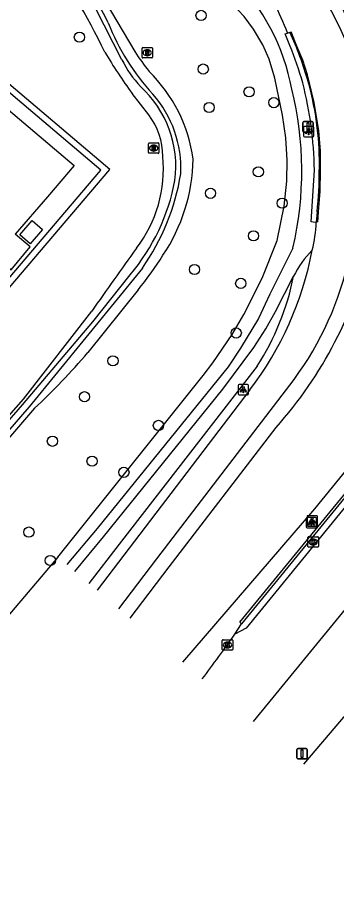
# Model space of a CAD drawing. Extents: x 156414 to 157775, y 382335 to 383765.
# Drawn here: x 157146.4 to 157177, y 382611 to 382695.1 of the extents above; entities that cross this region are included whole.
import ezdxf

# ---------------------------------------------------------------- set-up
doc = ezdxf.new("R2010")
doc.units = 0
for name, color, linetype in [('IMGEO_Berm_groen', 7, 'Continuous'), ('IMGEO_Berm_open', 7, 'Continuous'), ('IMGEO_Boom', 7, 'Continuous'), ('IMGEO_Fietspad_gesloten', 7, 'Continuous'), ('IMGEO_Greppel_droge_sloot', 7, 'Continuous'), ('IMGEO_Groenvoorziening', 7, 'Continuous'), ('IMGEO_Haag', 7, 'Continuous'), ('IMGEO_Kolk', 7, 'Continuous'), ('IMGEO_Lichtpunt', 7, 'Continuous'), ('IMGEO_Lijnafwatering', 7, 'Continuous'), ('IMGEO_Muur', 7, 'Continuous'), ('IMGEO_Pand', 7, 'Continuous'), ('IMGEO_Rijbaan_regionaal_gesloten', 7, 'Continuous'), ('IMGEO_Rioolput', 7, 'Continuous'), ('IMGEO_Verkeersbordpaal', 7, 'Continuous'), ('IMGEO_Voetpad_halfverhard', 7, 'Continuous')]:
    doc.layers.add(name, color=color, linetype=linetype)

msp = doc.modelspace()

# ---------------------------------------------------------------- linework, layer by layer
at = {"layer": 'IMGEO_Berm_groen'}
for points in [[(157106.113, 382769.105), (157114.064, 382763.159), (157127.546, 382752.573), (157144.674, 382739.411), (157156.129, 382731.029), (157165.526, 382723.895), (157174.919, 382717.618), (157179.985, 382713.417), (157186.602, 382702.845), (157190.209, 382693.224), (157190.471, 382690.402), (157190.517, 382689.902), (157190.931, 382685.451), (157190.977, 382684.951), (157191.325, 382681.198), (157190.295, 382670.03), (157187.976, 382664.533), (157185.551, 382661.148), (157174.841, 382648.006), (157162.204, 382633.323)], [(157169.375, 382661.699), (157156.127, 382644.626), (157153.241, 382640.877)], [(157157.21, 382637.533), (157160.92, 382642.457), (157171.169, 382655.824)]]:
    msp.add_lwpolyline(points, dxfattribs=at)
for centre, radius, start, end in [((157132.15, 382677.278), 49.128, 17.58363, 37.16024), ((157142.17, 382681.871), 38.979, 318.06935, 347.39559), ((157148.533, 382675.11), 24.784, 327.24091, 348.83778)]:
    msp.add_arc(centre, radius, start, end, dxfattribs=at)
at = {"layer": 'IMGEO_Berm_open'}
msp.add_lwpolyline([(157167.229, 382636), (157167.876, 382636.993)], dxfattribs=at)
at = {"layer": 'IMGEO_Boom'}
for centre in [(157163.987, 382695.315), (157152.335, 382693.232), (157164.2, 382690.175), (157168.591, 382687.993), (157170.962, 382686.955), (157164.762, 382686.49), (157169.478, 382680.323), (157164.887, 382678.264), (157171.761, 382677.322), (157169.017, 382674.186), (157163.364, 382670.955), (157167.792, 382669.632), (157167.358, 382664.874), (157155.548, 382662.205), (157152.823, 382658.767), (157159.904, 382656.016), (157149.748, 382654.498), (157153.543, 382652.585), (157156.596, 382651.519), (157147.494, 382645.79), (157149.544, 382643.065)]:
    msp.add_circle(centre, 0.489, dxfattribs=at)
at = {"layer": 'IMGEO_Fietspad_gesloten'}
for points in [[(157178.59, 382691.216), (157177.296, 382694.161), (157175.005, 382698.637), (157172.473, 382702.727), (157170.065, 382705.661), (157167.437, 382708.486), (157165.272, 382710.671), (157159.453, 382715.857), (157109.445, 382762.045), (157105.947, 382765.328), (157098.702, 382772.669), (157096.753, 382774.573), (157095.601, 382775.89), (157088.763, 382783.053), (157078.36, 382792.607)], [(157156.125, 382638.447), (157159.765, 382643.217), (157172.896, 382660.416)], [(157168.653, 382659.422), (157157.625, 382644.912), (157154.034, 382640.209), (157154.034, 382640.209)]]:
    msp.add_lwpolyline(points, dxfattribs=at)
for centre, radius, start, end in [((157135.947, 382679.451), 38.997, 21.32183, 30.5787), ((157161.297, 382676.137), 13.75, 346.00789, 357.23803), ((157143.361, 382678.762), 31.839, 322.59624, 349.22969), ((157147.917, 382678.781), 31.003, 323.67553, 347.76926)]:
    msp.add_arc(centre, radius, start, end, dxfattribs=at)
at = {"layer": 'IMGEO_Greppel_droge_sloot'}
for points in [[(157156.393, 382691.071), (157153.881, 382696.011)], [(157158.363, 382671.096), (157147.522, 382657.801), (157147.284, 382657.525), (157104.993, 382608.584)], [(157104.357, 382609.021), (157146.888, 382657.977), (157153.613, 382665.935), (157157.196, 382670.456)]]:
    msp.add_lwpolyline(points, dxfattribs=at)
for centre, radius, start, end in [((157119.641, 382677.509), 39.359, 25.76343, 41.20808), ((157175.472, 382702.579), 21.883, 201.33527, 222.63344), ((157166.356, 382696.117), 11.168, 206.86213, 222.98403), ((157151.145, 382680.811), 10.428, 352.80646, 47.5305), ((157151.312, 382680.648), 10.747, 357.28957, 41.41177), ((157142.087, 382683.171), 19.747, 319.91736, 349.30105), ((157140.293, 382683.729), 22.048, 325.04227, 350.63148)]:
    msp.add_arc(centre, radius, start, end, dxfattribs=at)
at = {"layer": 'IMGEO_Groenvoorziening'}
for points in [[(157150.26, 382643.389), (157164.203, 382660.811), (157165.123, 382662.025), (157166.958, 382664.734), (157168.098, 382666.662), (157169.832, 382670.118), (157171.274, 382673.753), (157171.957, 382677.035), (157172.195, 382679.433), (157172.23, 382681.434), (157172.103, 382683.586), (157171.801, 382685.742), (157171.061, 382689.292), (157170.511, 382691.108), (157169.907, 382692.484), (157169.023, 382693.997), (157168.117, 382695.205), (157166.909, 382696.477), (157165.226, 382697.822), (157163.816, 382698.662), (157152.041, 382702.128), (157151.355, 382702.489)], [(157151.355, 382702.489), (157157.633, 382691.842)], [(157158.972, 382685.774), (157157.385, 382687.836)], [(157157.964, 382669.026), (157153.139, 382663.001)], [(157103.531, 382609.159), (157146.978, 382658.541), (157153.513, 382666.961)], [(157148.023, 382657.655), (157139.342, 382647.567), (157122.211, 382626.599)], [(157150.26, 382643.389), (157134.783, 382625.128), (157134.779, 382625.123)]]:
    msp.add_lwpolyline(points, dxfattribs=at)
for centre, radius, start, end in [((157081.617, 382655.736), 81.562, 26.23615, 34.40801), ((157195.629, 382715.886), 47.428, 210.53167, 216.25821), ((157179.447, 382706.254), 26.145, 213.45142, 218.57086), ((157148.743, 382679.539), 14.622, 7.83573, 45.4195), ((157154.065, 382681.894), 6.255, 359.211, 38.33367), ((157148.012, 382680.566), 12.371, 322.27176, 5.7619), ((157146.124, 382681.842), 17.107, 326.20282, 358.96301), ((157688.149, 382292.071), 652.977, 144.312251, 144.961603), ((157130.776, 382691.107), 35.025, 320.91825, 327.57397), ((157106.434, 382702.576), 61.217, 312.79452, 319.7243)]:
    msp.add_arc(centre, radius, start, end, dxfattribs=at)
at = {"layer": 'IMGEO_Haag'}
for points in [[(157083.499, 382631.489), (157100.998, 382616.771), (157155.234, 382680.544), (157057.039, 382763.88), (157024.771, 382733.376), (156998.927, 382703.165), (157017.374, 382687.547)], [(157083.884, 382631.949), (157100.928, 382617.614), (157154.388, 382680.475), (157057.061, 382763.075), (157025.206, 382732.962), (157021.009, 382728.308), (156999.775, 382703.233), (157017.757, 382688.01)]]:
    msp.add_lwpolyline(points, dxfattribs=at)
at = {"layer": 'IMGEO_Kolk'}
for p, q in [((157174.225, 382644.417), (157174.225, 382645.269)), ((157174.3, 382645.343), (157175.152, 382645.343)), ((157174.713, 382645.123), (157174.738, 382645.123)), ((157175.226, 382645.269), (157175.226, 382644.417)), ((157175.152, 382644.343), (157174.3, 382644.343)), ((157174.736, 382644.563), (157174.711, 382644.563)), ((157166.022, 382634.547), (157166.022, 382635.399)), ((157166.097, 382635.473), (157166.949, 382635.473)), ((157166.51, 382635.253), (157166.535, 382635.253)), ((157167.023, 382635.399), (157167.023, 382634.547)), ((157166.949, 382634.473), (157166.097, 382634.473)), ((157166.533, 382634.693), (157166.508, 382634.693))]:
    msp.add_line(p, q, dxfattribs=at)
for points in [[(157174.225, 382644.417), (157174.225, 382645.269)], [(157174.3, 382645.343), (157175.152, 382645.343)], [(157174.546, 382645.043), (157174.669, 382645.043), (157174.669, 382644.892), (157174.799, 382645.043), (157174.963, 382645.043), (157174.817, 382644.892), (157174.97, 382644.643), (157174.818, 382644.643), (157174.733, 382644.807), (157174.669, 382644.74), (157174.669, 382644.643), (157174.546, 382644.643), (157174.546, 382645.043)], [(157175.226, 382645.269), (157175.226, 382644.417)], [(157175.152, 382644.343), (157174.3, 382644.343)], [(157166.022, 382634.547), (157166.022, 382635.399)], [(157166.097, 382635.473), (157166.949, 382635.473)], [(157166.343, 382635.173), (157166.466, 382635.173), (157166.466, 382635.022), (157166.596, 382635.173), (157166.76, 382635.173), (157166.614, 382635.022), (157166.767, 382634.773), (157166.615, 382634.773), (157166.53, 382634.937), (157166.466, 382634.87), (157166.466, 382634.773), (157166.343, 382634.773), (157166.343, 382635.173)], [(157167.023, 382635.399), (157167.023, 382634.547)], [(157166.949, 382634.473), (157166.097, 382634.473)]]:
    msp.add_lwpolyline(points, dxfattribs=at)
for centre, start, end in [((157174.302, 382645.267), 91.55205, 178.44795), ((157174.302, 382645.267), 91.55205, 178.44795), ((157175.15, 382645.267), 1.55205, 88.44795), ((157175.15, 382645.267), 1.55205, 88.44795), ((157174.302, 382644.419), 181.55205, 268.44795), ((157174.302, 382644.419), 181.55205, 268.44795), ((157175.15, 382644.419), 271.55205, 358.44795), ((157175.15, 382644.419), 271.55205, 358.44795), ((157166.099, 382635.397), 91.55205, 178.44795), ((157166.099, 382635.397), 91.55205, 178.44795), ((157166.947, 382635.397), 1.55205, 88.44795), ((157166.947, 382635.397), 1.55205, 88.44795), ((157166.099, 382634.549), 181.55205, 268.44795), ((157166.099, 382634.549), 181.55205, 268.44795), ((157166.947, 382634.549), 271.55205, 358.44795), ((157166.947, 382634.549), 271.55205, 358.44795)]:
    msp.add_arc(centre, 0.0765, start, end, dxfattribs=at)
for centre, major_axis, ratio, start_param, end_param in [((157174.712, 382644.843), (-0.387, 0.002), 0.722429, 4.712389, 7.853982), ((157174.737, 382644.843), (-0.39, 0.002), 0.717154, 1.570796, 4.712389), ((157166.509, 382634.973), (-0.387, 0.002), 0.722429, 4.712389, 7.853982), ((157166.534, 382634.973), (-0.39, 0.002), 0.717154, 1.570796, 4.712389)]:
    msp.add_ellipse(centre, major_axis=major_axis, ratio=ratio, start_param=start_param, end_param=end_param, dxfattribs=at)
at = {"layer": 'IMGEO_Lichtpunt'}
for p, q in [((157173.803, 382684.583), (157173.803, 382683.776)), ((157173.803, 382684.583), (157173.803, 382683.776)), ((157174.705, 382684.678), (157173.897, 382684.678)), ((157174.705, 382684.678), (157173.897, 382684.678)), ((157174.799, 382683.776), (157174.799, 382684.583)), ((157174.799, 382683.776), (157174.799, 382684.583)), ((157173.897, 382683.682), (157174.705, 382683.682)), ((157173.897, 382683.682), (157174.705, 382683.682)), ((157167.534, 382659.843), (157167.534, 382659.036)), ((157167.534, 382659.843), (157167.534, 382659.036)), ((157168.436, 382659.938), (157167.628, 382659.938)), ((157168.436, 382659.938), (157167.628, 382659.938)), ((157168.53, 382659.036), (157168.53, 382659.843)), ((157168.53, 382659.036), (157168.53, 382659.843)), ((157167.628, 382658.942), (157168.436, 382658.942)), ((157167.628, 382658.942), (157168.436, 382658.942)), ((157174.048, 382647.09), (157174.048, 382646.283)), ((157174.048, 382647.09), (157174.048, 382646.283)), ((157174.139, 382647.266), (157174.139, 382646.459)), ((157174.139, 382647.266), (157174.139, 382646.459)), ((157174.95, 382647.185), (157174.142, 382647.185)), ((157174.95, 382647.185), (157174.142, 382647.185)), ((157175.041, 382647.361), (157174.233, 382647.361)), ((157175.041, 382647.361), (157174.233, 382647.361)), ((157175.044, 382646.283), (157175.044, 382647.09)), ((157175.044, 382646.283), (157175.044, 382647.09)), ((157175.135, 382646.459), (157175.135, 382647.266)), ((157175.135, 382646.459), (157175.135, 382647.266)), ((157174.142, 382646.189), (157174.95, 382646.189)), ((157174.142, 382646.189), (157174.95, 382646.189)), ((157174.233, 382646.365), (157175.041, 382646.365)), ((157174.233, 382646.365), (157175.041, 382646.365))]:
    msp.add_line(p, q, dxfattribs=at)
for points in [[(157174.177, 382684.247), (157174.216, 382684.219), (157174.028, 382683.957), (157173.99, 382683.984), (157174.177, 382684.247)], [(157174.279, 382684.199), (157174.326, 382684.199), (157174.326, 382683.877), (157174.279, 382683.877), (157174.279, 382684.199)], [(157174.389, 382684.219), (157174.427, 382684.246), (157174.614, 382683.984), (157174.575, 382683.956), (157174.389, 382684.219)], [(157167.908, 382659.507), (157167.947, 382659.479), (157167.759, 382659.217), (157167.721, 382659.244), (157167.908, 382659.507)], [(157168.01, 382659.459), (157168.057, 382659.459), (157168.057, 382659.137), (157168.01, 382659.137), (157168.01, 382659.459)], [(157168.12, 382659.479), (157168.158, 382659.506), (157168.345, 382659.244), (157168.306, 382659.216), (157168.12, 382659.479)], [(157174.422, 382646.754), (157174.461, 382646.726), (157174.273, 382646.464), (157174.235, 382646.491), (157174.422, 382646.754)], [(157174.513, 382646.93), (157174.552, 382646.902), (157174.364, 382646.64), (157174.326, 382646.667), (157174.513, 382646.93)], [(157174.524, 382646.706), (157174.571, 382646.706), (157174.571, 382646.384), (157174.524, 382646.384), (157174.524, 382646.706)], [(157174.615, 382646.882), (157174.662, 382646.882), (157174.662, 382646.56), (157174.615, 382646.56), (157174.615, 382646.882)], [(157174.634, 382646.726), (157174.672, 382646.753), (157174.859, 382646.491), (157174.82, 382646.463), (157174.634, 382646.726)], [(157174.725, 382646.902), (157174.763, 382646.929), (157174.95, 382646.667), (157174.911, 382646.639), (157174.725, 382646.902)]]:
    msp.add_lwpolyline(points, dxfattribs=at)
for centre in [(157174.302, 382684.381), (157168.033, 382659.641), (157174.547, 382646.888), (157174.638, 382647.064)]:
    msp.add_circle(centre, 0.0994, dxfattribs=at)
for centre, start, end in [((157173.897, 382684.583), 90, 180), ((157173.897, 382684.583), 90, 180), ((157174.705, 382684.583), 0, 90), ((157174.705, 382684.583), 0, 90), ((157173.897, 382683.776), 180, 270), ((157173.897, 382683.776), 180, 270), ((157174.705, 382683.776), 270, 0), ((157174.705, 382683.776), 270, 360), ((157167.628, 382659.843), 90, 180), ((157167.628, 382659.843), 90, 180), ((157168.436, 382659.843), 0, 90), ((157168.436, 382659.843), 0, 90), ((157167.628, 382659.036), 180, 270), ((157167.628, 382659.036), 180, 270), ((157168.436, 382659.036), 270, 0), ((157168.436, 382659.036), 270, 360), ((157174.142, 382647.09), 90, 180), ((157174.142, 382647.09), 90, 180), ((157174.233, 382647.266), 90, 180), ((157174.233, 382647.266), 90, 180), ((157174.95, 382647.09), 0, 90), ((157174.95, 382647.09), 0, 90), ((157175.041, 382647.266), 0, 90), ((157175.041, 382647.266), 0, 90), ((157174.142, 382646.283), 180, 270), ((157174.142, 382646.283), 180, 270), ((157174.233, 382646.459), 180, 270), ((157174.233, 382646.459), 180, 270), ((157174.95, 382646.283), 270, 0), ((157174.95, 382646.283), 270, 360), ((157175.041, 382646.459), 270, 0), ((157175.041, 382646.459), 270, 360)]:
    msp.add_arc(centre, 0.0946, start, end, dxfattribs=at)
at = {"layer": 'IMGEO_Lijnafwatering'}
msp.add_lwpolyline([(157175.167, 382675.496), (157175.236, 382676.474), (157175.404, 382678.458), (157175.436, 382680.449), (157175.416, 382682.349), (157175.259, 382684.242), (157174.811, 382686.955), (157174.186, 382689.633), (157173.735, 382691.019), (157173.167, 382692.362), (157172.61, 382693.747)], dxfattribs=at)
at = {"layer": 'IMGEO_Muur'}
for points in [[(157172.508, 382692.425), (157172.044, 382693.538), (157172.274, 382693.63)], [(157172.274, 382693.63), (157172.485, 382693.714)], [(157175.031, 382675.474), (157174.722, 382675.504), (157174.546, 382675.521), (157174.851, 382680.496)], [(157167.876, 382636.993), (157167.705, 382637.145), (157201.033, 382677.904), (157201.372, 382678.321), (157202.126, 382679.248)], [(157202.304, 382679.102), (157201.493, 382678.105), (157201.155, 382677.689), (157167.876, 382636.993)], [(157175.103, 382676.496), (157175.031, 382675.474)]]:
    msp.add_lwpolyline(points, dxfattribs=at)
for centre, radius, start, end in [((157145.156, 382680.844), 30.208, 15.62905, 25.21743), ((157143.572, 382680.555), 31.276, 15.38051, 22.3048), ((157138.878, 382679.913), 35.978, 0.92889, 14.38347), ((157146.371, 382681.19), 28.945, 6.64594, 15.61651), ((157147.589, 382681.16), 27.739, 358.64921, 6.99909), ((157142.01, 382680.298), 33.31, 353.44662, 0.35833)]:
    msp.add_arc(centre, radius, start, end, dxfattribs=at)
at = {"layer": 'IMGEO_Pand'}
for points in [[(157130.881, 382687.273), (157126.852, 382690.703), (157130.093, 382694.51), (157127.012, 382697.102), (157123.796, 382693.324), (157123.549, 382693.537), (157128.53, 382699.388), (157144.908, 382685.505), (157145.549, 382686.261), (157151.84, 382680.92), (157149.275, 382677.933), (157146.187, 382674.338)], [(157146.629, 382674.275), (157147.806, 382675.646), (157148.783, 382674.806), (157147.606, 382673.436), (157146.629, 382674.275)], [(157144.349, 382672.147), (157145.794, 382670.935), (157147.628, 382673.12), (157146.187, 382674.338)]]:
    msp.add_lwpolyline(points, dxfattribs=at)
at = {"layer": 'IMGEO_Rijbaan_regionaal_gesloten'}
for points in [[(157202.775, 382678.73), (157201.817, 382677.544), (157201.482, 382677.129), (157200.707, 382676.17), (157189.32, 382662.344), (157168.324, 382636.594), (157167.229, 382636)], [(157205.246, 382671.942), (157168.969, 382627.623)], [(157173.825, 382623.531), (157190.943, 382643.689), (157191.608, 382644.474), (157210.622, 382666.92)], [(157164.106, 382631.721), (157164.106, 382631.721)]]:
    msp.add_lwpolyline(points, dxfattribs=at)
msp.add_arc((157007.401, 382749.37), 195.953, 323.10191, 324.65091, dxfattribs=at)
at = {"layer": 'IMGEO_Rioolput'}
for p, q in [((157158.332, 382691.309), (157158.332, 382692.161)), ((157158.407, 382692.235), (157159.259, 382692.235)), ((157159.333, 382692.161), (157159.333, 382691.309)), ((157159.259, 382691.235), (157158.407, 382691.235)), ((157158.843, 382691.455), (157158.818, 382691.455)), ((157158.82, 382692.015), (157158.845, 382692.015)), ((157158.95, 382682.17), (157158.95, 382683.022)), ((157159.025, 382683.096), (157159.877, 382683.096)), ((157159.438, 382682.876), (157159.463, 382682.876)), ((157159.951, 382683.022), (157159.951, 382682.17)), ((157159.877, 382682.096), (157159.025, 382682.096)), ((157159.461, 382682.316), (157159.436, 382682.316))]:
    msp.add_line(p, q, dxfattribs=at)
for points in [[(157158.332, 382691.309), (157158.332, 382692.161)], [(157158.407, 382692.235), (157159.259, 382692.235)], [(157159.333, 382692.161), (157159.333, 382691.309)], [(157159.259, 382691.235), (157158.407, 382691.235)], [(157158.921, 382691.933), (157158.669, 382691.935), (157158.669, 382691.535)], [(157158.669, 382691.535), (157158.793, 382691.535), (157158.793, 382691.697), (157158.804, 382691.697)], [(157158.847, 382691.854), (157158.793, 382691.854), (157158.793, 382691.773)], [(157158.793, 382691.773), (157158.845, 382691.773)], [(157158.851, 382691.668), (157158.922, 382691.535), (157159.062, 382691.535), (157158.997, 382691.661)], [(157158.95, 382682.17), (157158.95, 382683.022)], [(157159.025, 382683.096), (157159.877, 382683.096)], [(157159.951, 382683.022), (157159.951, 382682.17)], [(157159.877, 382682.096), (157159.025, 382682.096)], [(157159.539, 382682.794), (157159.287, 382682.796), (157159.287, 382682.396)], [(157159.287, 382682.396), (157159.411, 382682.396), (157159.411, 382682.558), (157159.422, 382682.558)], [(157159.465, 382682.715), (157159.411, 382682.715), (157159.411, 382682.634)], [(157159.411, 382682.634), (157159.463, 382682.634)], [(157159.469, 382682.529), (157159.54, 382682.396), (157159.68, 382682.396), (157159.615, 382682.522)]]:
    msp.add_lwpolyline(points, dxfattribs=at)
for centre, radius, start, end in [((157158.409, 382692.159), 0.0765, 91.55205, 178.44795), ((157158.409, 382692.159), 0.0765, 91.55205, 178.44795), ((157159.257, 382692.159), 0.0765, 1.55205, 88.44795), ((157159.257, 382692.159), 0.0765, 1.55205, 88.44795), ((157158.409, 382691.311), 0.0765, 181.55205, 268.44795), ((157158.409, 382691.311), 0.0765, 181.55205, 268.44795), ((157158.803, 382691.644), 0.0533, 26.02933, 88.69889), ((157158.829, 382691.962), 0.19, 274.7715, 282.96867), ((157158.853, 382691.758), 0.0964, 77.00612, 93.18647), ((157158.867, 382691.815), 0.0378, 276.66336, 79.67722), ((157158.92, 382691.823), 0.109, 350.36119, 89.41601), ((157158.918, 382691.823), 0.112, 277.58423, 350.98172), ((157158.902, 382691.608), 0.108, 29.51342, 73.79051), ((157159.257, 382691.311), 0.0765, 271.55205, 358.44795), ((157159.257, 382691.311), 0.0765, 271.55205, 358.44795), ((157159.027, 382683.02), 0.0765, 91.55205, 178.44795), ((157159.027, 382683.02), 0.0765, 91.55205, 178.44795), ((157159.875, 382683.02), 0.0765, 1.55205, 88.44795), ((157159.875, 382683.02), 0.0765, 1.55205, 88.44795), ((157159.027, 382682.172), 0.0765, 181.55205, 268.44795), ((157159.027, 382682.172), 0.0765, 181.55205, 268.44795), ((157159.421, 382682.505), 0.0533, 26.02933, 88.69889), ((157159.447, 382682.823), 0.19, 274.7715, 282.96867), ((157159.471, 382682.619), 0.0964, 77.00612, 93.18647), ((157159.485, 382682.676), 0.0378, 276.66336, 79.67722), ((157159.538, 382682.684), 0.109, 350.36119, 89.41601), ((157159.536, 382682.684), 0.112, 277.58423, 350.98172), ((157159.52, 382682.469), 0.108, 29.51342, 73.79051), ((157159.875, 382682.172), 0.0765, 271.55205, 358.44795), ((157159.875, 382682.172), 0.0765, 271.55205, 358.44795)]:
    msp.add_arc(centre, radius, start, end, dxfattribs=at)
for centre, major_axis, ratio, start_param, end_param in [((157158.819, 382691.735), (-0.387, 0.002), 0.722429, 4.712389, 7.853982), ((157158.844, 382691.735), (-0.39, 0.002), 0.717154, 1.570796, 4.712389), ((157159.437, 382682.596), (-0.387, 0.002), 0.722429, 4.712389, 7.853982), ((157159.462, 382682.596), (-0.39, 0.002), 0.717154, 1.570796, 4.712389)]:
    msp.add_ellipse(centre, major_axis=major_axis, ratio=ratio, start_param=start_param, end_param=end_param, dxfattribs=at)
at = {"layer": 'IMGEO_Verkeersbordpaal'}
for p, q in [((157173.735, 382684.231), (157173.735, 382685.031)), ((157173.735, 382685.031), (157173.735, 382684.231)), ((157173.835, 382685.131), (157174.625, 382685.131)), ((157174.625, 382685.131), (157173.835, 382685.131)), ((157174.725, 382685.031), (157174.725, 382684.231)), ((157174.725, 382684.231), (157174.725, 382685.031)), ((157174.625, 382684.131), (157173.835, 382684.131)), ((157173.835, 382684.131), (157174.625, 382684.131)), ((157173.159, 382624.159), (157173.159, 382624.959)), ((157173.159, 382624.959), (157173.159, 382624.159)), ((157173.259, 382625.059), (157174.049, 382625.059)), ((157174.049, 382625.059), (157173.259, 382625.059)), ((157174.149, 382624.959), (157174.149, 382624.159)), ((157174.149, 382624.159), (157174.149, 382624.959)), ((157174.049, 382624.059), (157173.259, 382624.059)), ((157173.259, 382624.059), (157174.049, 382624.059))]:
    msp.add_line(p, q, dxfattribs=at)
for points in [[(157174.155, 382685.006), (157174.305, 382685.006), (157174.305, 382684.256), (157174.155, 382684.256), (157174.155, 382685.006)], [(157173.579, 382624.934), (157173.729, 382624.934), (157173.729, 382624.184), (157173.579, 382624.184), (157173.579, 382624.934)]]:
    msp.add_lwpolyline(points, dxfattribs=at)
for centre, start, end in [((157173.835, 382685.031), 90, 180), ((157173.835, 382685.031), 90, 180), ((157174.625, 382685.031), 0, 90), ((157174.625, 382685.031), 360, 90), ((157173.835, 382684.231), 180, 270), ((157173.835, 382684.231), 180, 270), ((157174.625, 382684.231), 270, 0), ((157174.625, 382684.231), 270, 0), ((157173.259, 382624.959), 90, 180), ((157173.259, 382624.959), 90, 180), ((157174.049, 382624.959), 0, 90), ((157174.049, 382624.959), 360, 90), ((157173.259, 382624.159), 180, 270), ((157173.259, 382624.159), 180, 270), ((157174.049, 382624.159), 270, 0), ((157174.049, 382624.159), 270, 0)]:
    msp.add_arc(centre, 0.1, start, end, dxfattribs=at)
at = {"layer": 'IMGEO_Voetpad_halfverhard'}
for points in [[(157172.792, 382673.02), (157170.566, 382668.581), (157169.49, 382666.278), (157167.774, 382663.406), (157166.591, 382661.619), (157154.036, 382646.145), (157151.116, 382642.668)], [(157151.9, 382642.007), (157154.631, 382645.346), (157166.077, 382659.474), (157169.042, 382663.493), (157170.179, 382665.261), (157171.125, 382666.95), (157172.848, 382670.312)]]:
    msp.add_lwpolyline(points, dxfattribs=at)
for centre, radius, start, end in [((157152.653, 382684.538), 20.366, 10.45933, 45.10879), ((157141.086, 382680.395), 32.552, 346.90629, 13.93722), ((157182.027, 382665.628), 10.305, 135.80065, 152.96373)]:
    msp.add_arc(centre, radius, start, end, dxfattribs=at)

doc.saveas('drawing.dxf')
